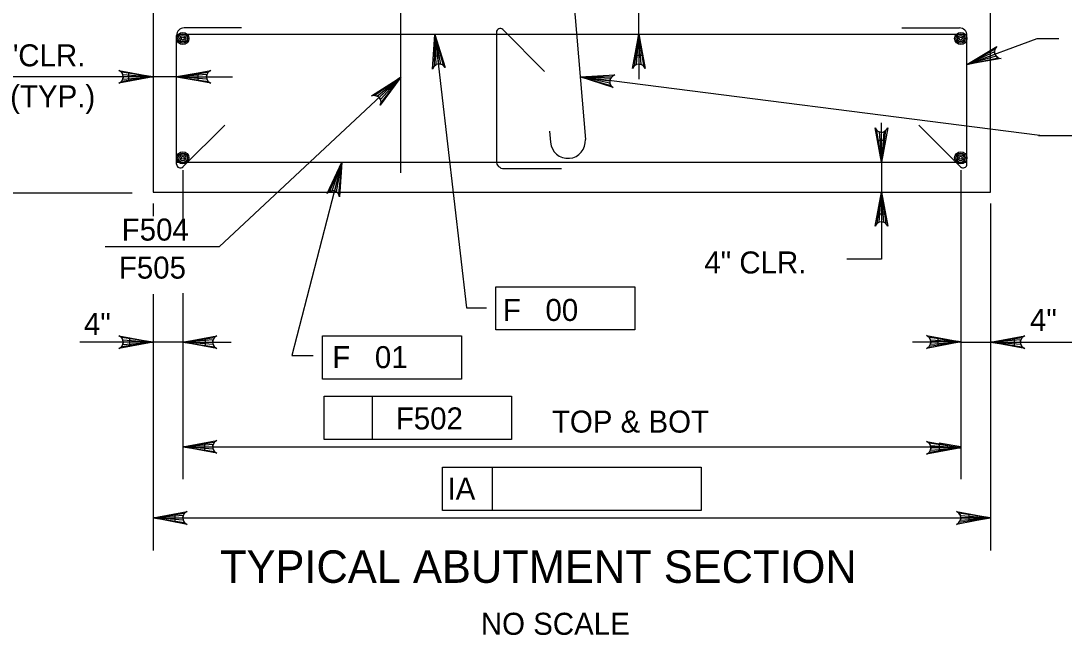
# Model space of a CAD drawing. Extents: x 638255 to 640306, y 296059 to 298435.
# Drawn here: x 639069.7 to 639211.8, y 297548.1 to 297631.8 of the extents above; entities that cross this region are included whole.
import ezdxf

# ---------------------------------------------------------------- set-up
doc = ezdxf.new("R2010")
doc.units = 0
for name, color, linetype in [('Level 3', 7, 'Continuous'), ('Level 4', 7, 'Continuous'), ('Level 5', 7, 'Continuous'), ('Level 9', 7, 'Continuous')]:
    doc.layers.add(name, color=color, linetype=linetype)

msp = doc.modelspace()

# ---------------------------------------------------------------- linework, layer by layer
at = {"layer": 'Level 3'}
for p, q in [((639126.09, 297629.96), (639130.37, 297592.72)), ((639198.54, 297625.87), (639208.1, 297629.41)), ((639208.1, 297629.41), (639211.04, 297629.41)), ((639090.9, 297624.17), (639062.95, 297624.17)), ((639090.9, 297624.17), (639098.53, 297624.17)), ((639096.71, 297601.03), (639121.45, 297624.14)), ((639208.48, 297616.21), (639145.87, 297624.16)), ((639208.26, 297616.21), (639236.63, 297616.21)), ((639113.41, 297612.57), (639106.58, 297586.2)), ((639091.75, 297611.48), (639091.75, 297603.33)), ((639091.75, 297611.35), (639091.75, 297605.36)), ((639197.69, 297611.48), (639197.69, 297569.35)), ((639087.69, 297606.94), (639087.69, 297605.22)), ((639201.75, 297606.94), (639201.75, 297559.66)), ((639096.71, 297601.03), (639081.16, 297601.03)), ((639087.69, 297594.59), (639087.69, 297559.66)), ((639091.75, 297594.72), (639091.75, 297569.35)), ((639134.38, 297595.58), (639153.29, 297595.58)), ((639134.38, 297589.69), (639134.38, 297595.58)), ((639153.29, 297595.58), (639153.29, 297589.69)), ((639130.37, 297592.72), (639133.12, 297592.72)), ((639110.78, 297588.91), (639129.69, 297588.91)), ((639110.78, 297583.01), (639110.78, 297588.91)), ((639129.69, 297588.91), (639129.69, 297583.01)), ((639153.29, 297589.69), (639134.38, 297589.69)), ((639091.75, 297588.04), (639077.71, 297588.04)), ((639091.75, 297588.04), (639098.32, 297588.04)), ((639194.61, 297588.04), (639191.11, 297588.04)), ((639197.69, 297588.04), (639214.27, 297588.04)), ((639106.58, 297586.2), (639109.52, 297586.2)), ((639201.75, 297586.67), (639201.75, 297578.74)), ((639129.69, 297583.01), (639110.78, 297583.01)), ((639111.01, 297580.67), (639136.5, 297580.67)), ((639111.01, 297574.78), (639111.01, 297580.67)), ((639117.59, 297574.78), (639117.59, 297580.67)), ((639136.5, 297580.67), (639136.5, 297574.78)), ((639136.5, 297574.78), (639111.01, 297574.78)), ((639091.75, 297573.78), (639195.42, 297573.78)), ((639127.1, 297570.98), (639133.93, 297570.98)), ((639127.1, 297565.09), (639127.1, 297570.98)), ((639133.93, 297565.09), (639133.93, 297570.98)), ((639133.93, 297570.98), (639162.34, 297570.98)), ((639162.34, 297570.98), (639162.34, 297565.09)), ((639162.34, 297565.09), (639127.1, 297565.09)), ((639087.69, 297564.08), (639201.75, 297564.08))]:
    msp.add_line(p, q, dxfattribs=at)
for points in [[(639126.09, 297629.96), (639127.49, 297625.44), (639127.2, 297625.77), (639126.87, 297625.92), (639126.55, 297625.94), (639126.25, 297625.85), (639125.96, 297625.63), (639125.75, 297625.24), (639126.09, 297629.96), (639125.96, 297625.63), (639126.25, 297625.85), (639126.09, 297629.96), (639126.55, 297625.94), (639126.87, 297625.92), (639126.09, 297629.96), (639127.2, 297625.77)], [(639153.85, 297629.96), (639154.72, 297625.31), (639154.47, 297625.67), (639154.16, 297625.85), (639153.85, 297625.91), (639153.53, 297625.85), (639153.22, 297625.67), (639152.97, 297625.31), (639153.85, 297629.96), (639153.22, 297625.67), (639153.53, 297625.85), (639153.85, 297629.96), (639153.85, 297625.91), (639154.16, 297625.85), (639153.85, 297629.96), (639154.47, 297625.67)], [(639198.54, 297625.87), (639202.6, 297628.31), (639202.35, 297627.95), (639202.28, 297627.59), (639202.34, 297627.28), (639202.5, 297627.01), (639202.78, 297626.78), (639203.2, 297626.67), (639198.54, 297625.87), (639202.78, 297626.78), (639202.5, 297627.01), (639198.54, 297625.87), (639202.34, 297627.28), (639202.28, 297627.59), (639198.54, 297625.87), (639202.35, 297627.95)], [(639087.69, 297624.17), (639083.04, 297623.3), (639083.4, 297623.55), (639083.58, 297623.86), (639083.64, 297624.17), (639083.58, 297624.49), (639083.4, 297624.8), (639083.04, 297625.05), (639087.69, 297624.17), (639083.4, 297624.8), (639083.58, 297624.49), (639087.69, 297624.17), (639083.64, 297624.17), (639083.58, 297623.86), (639087.69, 297624.17), (639083.4, 297623.55)], [(639090.9, 297624.17), (639095.55, 297625.05), (639095.19, 297624.8), (639095.01, 297624.49), (639094.95, 297624.17), (639095.01, 297623.86), (639095.19, 297623.55), (639095.55, 297623.3), (639090.9, 297624.17), (639095.19, 297623.55), (639095.01, 297623.86), (639090.9, 297624.17), (639094.95, 297624.17), (639095.01, 297624.49), (639090.9, 297624.17), (639095.19, 297624.8)], [(639145.86, 297624.16), (639150.59, 297624.44), (639150.2, 297624.24), (639149.98, 297623.95), (639149.89, 297623.65), (639149.9, 297623.33), (639150.05, 297623), (639150.37, 297622.71), (639145.86, 297624.16), (639150.05, 297623), (639149.9, 297623.33), (639145.86, 297624.16), (639149.89, 297623.65), (639149.98, 297623.95), (639145.86, 297624.16), (639150.2, 297624.24)], [(639121.45, 297624.14), (639118.64, 297620.32), (639118.74, 297620.75), (639118.66, 297621.1), (639118.49, 297621.37), (639118.23, 297621.56), (639117.89, 297621.66), (639117.45, 297621.6), (639121.45, 297624.14), (639117.89, 297621.66), (639118.23, 297621.56), (639121.45, 297624.14), (639118.49, 297621.37), (639118.66, 297621.1), (639121.45, 297624.14), (639118.74, 297620.75)], [(639186.89, 297612.57), (639186.02, 297617.22), (639186.27, 297616.86), (639186.58, 297616.67), (639186.89, 297616.62), (639187.2, 297616.67), (639187.51, 297616.86), (639187.76, 297617.22), (639186.89, 297612.57), (639187.51, 297616.86), (639187.2, 297616.67), (639186.89, 297612.57), (639186.89, 297616.62), (639186.58, 297616.67), (639186.89, 297612.57), (639186.27, 297616.86)], [(639113.41, 297612.57), (639113.09, 297607.84), (639112.93, 297608.25), (639112.68, 297608.51), (639112.39, 297608.64), (639112.08, 297608.67), (639111.73, 297608.57), (639111.4, 297608.28), (639113.41, 297612.57), (639111.73, 297608.57), (639112.08, 297608.67), (639113.41, 297612.57), (639112.39, 297608.64), (639112.68, 297608.51), (639113.41, 297612.57), (639112.93, 297608.25)], [(639186.89, 297608.47), (639187.76, 297603.82), (639187.51, 297604.18), (639187.2, 297604.36), (639186.89, 297604.42), (639186.58, 297604.36), (639186.27, 297604.18), (639186.02, 297603.82), (639186.89, 297608.47), (639186.27, 297604.18), (639186.58, 297604.36), (639186.89, 297608.47), (639186.89, 297604.42), (639187.2, 297604.36), (639186.89, 297608.47), (639187.51, 297604.18)], [(639087.69, 297588.04), (639083.04, 297587.16), (639083.4, 297587.41), (639083.58, 297587.72), (639083.64, 297588.04), (639083.58, 297588.35), (639083.4, 297588.66), (639083.04, 297588.91), (639087.69, 297588.04), (639083.4, 297588.66), (639083.58, 297588.35), (639087.69, 297588.04), (639083.64, 297588.04), (639083.58, 297587.72), (639087.69, 297588.04), (639083.4, 297587.41)], [(639091.75, 297588.04), (639096.4, 297588.91), (639096.04, 297588.66), (639095.86, 297588.35), (639095.8, 297588.04), (639095.86, 297587.72), (639096.04, 297587.41), (639096.4, 297587.16), (639091.75, 297588.04), (639096.04, 297587.41), (639095.86, 297587.72), (639091.75, 297588.04), (639095.8, 297588.04), (639095.86, 297588.35), (639091.75, 297588.04), (639096.04, 297588.66)], [(639197.69, 297588.06), (639193.04, 297587.18), (639193.4, 297587.43), (639193.58, 297587.75), (639193.63, 297588.06), (639193.58, 297588.37), (639193.4, 297588.68), (639193.04, 297588.93), (639197.69, 297588.06), (639193.4, 297588.68), (639193.58, 297588.37), (639197.69, 297588.06), (639193.63, 297588.06), (639193.58, 297587.75), (639197.69, 297588.06), (639193.4, 297587.43)], [(639201.75, 297588.04), (639206.4, 297588.91), (639206.04, 297588.66), (639205.86, 297588.35), (639205.8, 297588.04), (639205.86, 297587.72), (639206.04, 297587.41), (639206.4, 297587.16), (639201.75, 297588.04), (639206.04, 297587.41), (639205.86, 297587.72), (639201.75, 297588.04), (639205.8, 297588.04), (639205.86, 297588.35), (639201.75, 297588.04), (639206.04, 297588.66)], [(639091.75, 297573.78), (639096.4, 297574.65), (639096.04, 297574.4), (639095.86, 297574.09), (639095.8, 297573.78), (639095.86, 297573.46), (639096.04, 297573.15), (639096.4, 297572.9), (639091.75, 297573.78), (639096.04, 297573.15), (639095.86, 297573.46), (639091.75, 297573.78), (639095.8, 297573.78), (639095.86, 297574.09), (639091.75, 297573.78), (639096.04, 297574.4)], [(639197.69, 297573.63), (639193.04, 297572.76), (639193.4, 297573.01), (639193.58, 297573.32), (639193.63, 297573.63), (639193.58, 297573.95), (639193.4, 297574.26), (639193.04, 297574.5), (639197.69, 297573.63), (639193.4, 297574.26), (639193.58, 297573.95), (639197.69, 297573.63), (639193.63, 297573.63), (639193.58, 297573.32), (639197.69, 297573.63), (639193.4, 297573.01)], [(639087.69, 297564.08), (639092.34, 297564.95), (639091.98, 297564.71), (639091.8, 297564.4), (639091.75, 297564.08), (639091.8, 297563.77), (639091.98, 297563.46), (639092.34, 297563.21), (639087.69, 297564.08), (639091.98, 297563.46), (639091.8, 297563.77), (639087.69, 297564.08), (639091.75, 297564.08), (639091.8, 297564.4), (639087.69, 297564.08), (639091.98, 297564.71)], [(639201.75, 297564.08), (639197.1, 297563.21), (639197.45, 297563.46), (639197.64, 297563.77), (639197.69, 297564.08), (639197.64, 297564.4), (639197.45, 297564.71), (639197.1, 297564.95), (639201.75, 297564.08), (639197.45, 297564.71), (639197.64, 297564.4), (639201.75, 297564.08), (639197.69, 297564.08), (639197.64, 297563.77), (639201.75, 297564.08), (639197.45, 297563.46)]]:
    msp.add_lwpolyline(points, dxfattribs=at)
for points in [[(639125.94, 297626.98), (639126.92, 297627.09), (639126.09, 297629.96)], [(639084.33, 297624.67), (639084.33, 297623.68), (639087.28, 297624.17)], [(639093.85, 297623.68), (639093.85, 297624.67), (639090.9, 297624.17)], [(639084.47, 297588.53), (639084.47, 297587.54), (639087.42, 297588.04)], [(639094.83, 297587.54), (639094.83, 297588.53), (639091.88, 297588.04)], [(639194.61, 297587.54), (639194.61, 297588.53), (639197.55, 297588.04)], [(639204.97, 297588.53), (639204.97, 297587.54), (639202.02, 297588.04)], [(639094.7, 297574.27), (639094.7, 297573.28), (639091.75, 297573.78)], [(639194.74, 297574.27), (639194.74, 297573.28), (639197.69, 297573.78)], [(639090.64, 297564.57), (639090.64, 297563.59), (639087.69, 297564.08)], [(639198.8, 297564.57), (639198.8, 297563.59), (639201.75, 297564.08)]]:
    msp.add_lwpolyline(points, close=True, dxfattribs=at)
at = {"layer": 'Level 4'}
for p, q in [((639153.86, 297629.96), (639153.86, 297642.46)), ((639153.86, 297626.83), (639153.86, 297623.88)), ((639186.89, 297614.97), (639186.89, 297617.92)), ((639026.01, 297608.37), (639084.86, 297608.37))]:
    msp.add_line(p, q, dxfattribs=at)
for points in [[(639154.35, 297627.09), (639153.37, 297627.09), (639153.86, 297630.04)], [(639187.38, 297615.52), (639186.4, 297615.52), (639186.89, 297612.57)]]:
    msp.add_lwpolyline(points, close=True, dxfattribs=at)
at = {"layer": 'Level 5'}
for p, q in [((639141.43, 297677.43), (639146.57, 297615.66)), ((639121.45, 297611.09), (639121.45, 297653.37)), ((639099.76, 297630.86), (639091.92, 297630.86)), ((639134.45, 297630.25), (639134.45, 297612.69)), ((639141.02, 297624.92), (639135.32, 297630.61)), ((639189.68, 297630.86), (639197.52, 297630.86)), ((639090.9, 297612.28), (639090.9, 297629.83)), ((639198.53, 297629.96), (639090.91, 297629.96)), ((639198.54, 297612.28), (639198.54, 297629.83)), ((639097.47, 297617.61), (639091.77, 297611.91)), ((639191.97, 297617.61), (639197.67, 297611.91)), ((639141.68, 297616.8), (639141.8, 297615.26)), ((639090.9, 297612.57), (639198.54, 297612.57)), ((639143.31, 297611.67), (639135.47, 297611.67)), ((639186.89, 297612.57), (639186.89, 297599.32)), ((639186.89, 297599.32), (639182.2, 297599.32))]:
    msp.add_line(p, q, dxfattribs=at)
msp.add_lwpolyline([(639186.4, 297605.53), (639187.38, 297605.53), (639186.89, 297608.47)], close=True, dxfattribs=at)
for centre, radius in [((639091.75, 297629.4), 0.832), ((639197.69, 297629.4), 0.832), ((639091.75, 297629.4), 0.624), ((639091.75, 297629.4), 0.416), ((639091.75, 297629.4), 0.208), ((639197.69, 297629.4), 0.624), ((639197.69, 297629.4), 0.416), ((639197.69, 297629.4), 0.208), ((639091.75, 297613.15), 0.832), ((639091.75, 297613.15), 0.624), ((639091.75, 297613.15), 0.416), ((639091.75, 297613.15), 0.208), ((639197.69, 297613.15), 0.832), ((639197.69, 297613.15), 0.624), ((639197.69, 297613.15), 0.416), ((639197.69, 297613.15), 0.208)]:
    msp.add_circle(centre, radius, dxfattribs=at)
for centre, radius, start, end in [((639091.92, 297629.83), 1.02, 90, 180), ((639134.96, 297630.25), 0.511, 45, 180), ((639197.52, 297629.83), 1.02, 0, 90), ((639144.19, 297615.46), 2.39, 184.7636, 4.7636), ((639091.41, 297612.28), 0.511, 180, 315), ((639135.47, 297612.7), 1.02, 180, 270), ((639198.03, 297612.28), 0.511, 225, 0)]:
    msp.add_arc(centre, radius, start, end, dxfattribs=at)
at = {"layer": 'Level 9'}
for p, q in [((639087.69, 297633.03), (639087.69, 297608.47)), ((639201.75, 297608.47), (639201.75, 297633.03)), ((639087.69, 297608.47), (639201.75, 297608.47))]:
    msp.add_line(p, q, dxfattribs=at)

# ---------------------------------------------------------------- texts
at = {"layer": 'Level 3'}
for s, height, p in [('2"CLR.', 3, (639065.68, 297625.61)), ('(TYP.)', 3, (639068.23, 297620.03)), ('F504', 3, (639083.42, 297601.87)), ('4" CLR.', 3, (639162.77, 297597.39)), ('F505', 3, (639083.03, 297596.69)), ('F   00', 3, (639135.34, 297590.92)), ('4"', 3, (639078.28, 297589.02)), ('4"', 3, (639207.12, 297589.55)), ('F   01', 3, (639112.11, 297584.49)), ('F502', 3, (639120.75, 297576.14)), ('TOP & BOT', 3, (639142.01, 297575.71)), ('IA', 3, (639127.79, 297566.57)), ('TYPICAL ABUTMENT SECTION', 4.4207, (639096.81, 297555.24)), ('NO SCALE', 3, (639132.33, 297548.16))]:
    msp.add_text(s, height=height, dxfattribs=at).set_placement(p)

doc.saveas('drawing.dxf')
